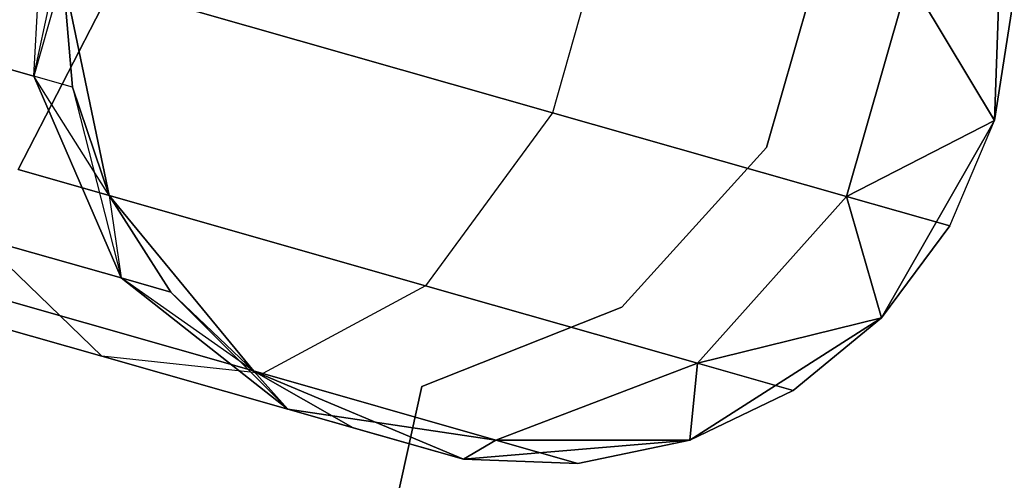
# Model space of a CAD drawing. Extents: x -91 to 91, y -91 to 262.
# Tile 283 of 480: x -59.232 to -57.159, y 15.528 to 16.499. Entities that reach past the tile are written whole.
import ezdxf

# ---------------------------------------------------------------- set-up
doc = ezdxf.new("R2010")
doc.units = 0
doc.header["$LTSCALE"] = 25.4
doc.layers.get('0').update_dxf_attribs({"linetype": 'CONTINUOUS'})

# ---------------------------------------------------------------- blocks, each defined once
blk = doc.blocks.new('ETE0_STL_1')
at = {"color": 0}
for p, q in [((-59.2021, 16.3796, 321.5811), (-59.1764, 16.8555, 321.6249)), ((-59.2021, 16.3796, 321.5811), (-59.1764, 16.8555, 321.6249)), ((-59.2021, 16.3796, 168.4341), (-59.1764, 16.8555, 168.3903)), ((-59.2021, 16.3796, 168.4341), (-59.1764, 16.8555, 168.3903)), ((-59.2021, 16.3796, 168.4341), (-59.1032, 16.8346, 168.0076)), ((-59.2021, 16.3796, 168.4341), (-59.1032, 16.8346, 168.0076)), ((-57.979, 16.763, 319.9068), (-58.1103, 16.3027, 319.9068)), ((-57.979, 16.763, 319.9068), (-58.1103, 16.3027, 319.9068)), ((-57.979, 16.763, 170.1084), (-58.1103, 16.3027, 170.1084)), ((-57.979, 16.763, 170.1084), (-58.1103, 16.3027, 170.1084)), ((-57.1799, 16.2863, 327.5076), (-57.1626, 16.7646, 327.5076)), ((-57.1626, 16.7646, 163.5076), (-57.1799, 16.2863, 163.5076)), ((-57.1799, 16.2863, 327.5076), (-57.1626, 16.7646, 327.5076)), ((-57.1626, 16.7646, 163.5076), (-57.1799, 16.2863, 163.5076)), ((-57.6594, 16.2293, 164.5076), (-57.5348, 16.6655, 164.5076)), ((-57.5348, 16.6655, 162.5076), (-57.6594, 16.2293, 162.5076)), ((-57.5348, 16.6655, 162.5076), (-57.6594, 16.2293, 162.5076)), ((-57.6594, 16.2293, 164.5076), (-57.5348, 16.6655, 164.5076)), ((-59.1409, 16.5965, 322.0076), (-59.2021, 16.3796, 321.5811)), ((-59.1409, 16.5965, 322.0076), (-59.2021, 16.3796, 321.5811)), ((-59.1409, 16.5965, 168.0076), (-59.2021, 16.3796, 168.4341)), ((-59.1409, 16.5965, 168.0076), (-59.2021, 16.3796, 168.4341)), ((-59.1409, 16.5965, 327.5076), (-59.0432, 16.128, 327.5076)), ((-59.0432, 16.128, 163.5076), (-59.1409, 16.5965, 163.5076)), ((-59.1409, 16.5965, 322.0076), (-59.1205, 16.3563, 322.0076)), ((-59.1205, 16.3563, 322.0076), (-59.1409, 16.5965, 327.5076)), ((-59.1205, 16.3563, 322.0076), (-59.1409, 16.5965, 327.5076)), ((-59.1409, 16.5965, 327.5076), (-59.0432, 16.128, 327.5076)), ((-59.1409, 16.5965, 322.0076), (-59.1205, 16.3563, 322.0076)), ((-59.1409, 16.5965, 168.0076), (-59.1205, 16.3563, 168.0076)), ((-59.1205, 16.3563, 168.0076), (-59.1409, 16.5965, 163.5076)), ((-59.0432, 16.128, 163.5076), (-59.1409, 16.5965, 163.5076)), ((-59.1205, 16.3563, 168.0076), (-59.1409, 16.5965, 163.5076)), ((-59.1409, 16.5965, 168.0076), (-59.1205, 16.3563, 168.0076)), ((-57.4909, 16.1261, 320.8707), (-57.3597, 16.5864, 320.8707)), ((-57.4909, 16.1261, 320.8707), (-57.3597, 16.5864, 320.8707)), ((-57.3597, 16.5864, 169.1445), (-57.4909, 16.1261, 169.1445)), ((-57.3597, 16.5864, 169.1445), (-57.4909, 16.1261, 169.1445)), ((-57.1799, 16.2863, 322.0076), (-57.3597, 16.5864, 320.8707)), ((-57.1799, 16.2863, 322.0076), (-57.3597, 16.5864, 320.8707)), ((-57.3597, 16.5864, 169.1445), (-57.1799, 16.2863, 168.0076)), ((-57.3597, 16.5864, 169.1445), (-57.1799, 16.2863, 168.0076)), ((-59.0372, 16.5669, 319.2628), (-59.2352, 16.1827, 319.4683)), ((-59.0372, 16.5669, 319.2628), (-59.2352, 16.1827, 319.4683)), ((-59.2352, 16.1827, 170.5469), (-59.0372, 16.5669, 170.7524)), ((-59.2352, 16.1827, 170.5469), (-59.0372, 16.5669, 170.7524)), ((-58.1103, 16.3027, 319.9068), (-59.0372, 16.5669, 319.2628)), ((-58.1103, 16.3027, 319.9068), (-59.0372, 16.5669, 319.2628)), ((-59.0372, 16.5669, 170.7524), (-58.1103, 16.3027, 170.1084)), ((-59.0372, 16.5669, 170.7524), (-58.1103, 16.3027, 170.1084)), ((-57.1799, 16.2863, 327.5076), (-57.1422, 16.5244, 322.0076)), ((-57.1799, 16.2863, 322.0076), (-57.1422, 16.5244, 322.0076)), ((-57.1799, 16.2863, 327.5076), (-57.1422, 16.5244, 322.0076)), ((-57.1799, 16.2863, 322.0076), (-57.1422, 16.5244, 322.0076)), ((-57.1799, 16.2863, 168.0076), (-57.1422, 16.5244, 168.0076)), ((-57.1422, 16.5244, 168.0076), (-57.1799, 16.2863, 163.5076)), ((-57.1799, 16.2863, 168.0076), (-57.1422, 16.5244, 168.0076)), ((-57.1422, 16.5244, 168.0076), (-57.1799, 16.2863, 163.5076)), ((-59.2021, 16.3796, 321.5811), (-59.4344, 16.4458, 321.2195)), ((-59.2021, 16.3796, 321.5811), (-59.4344, 16.4458, 321.2195)), ((-59.4344, 16.4458, 168.7957), (-59.2021, 16.3796, 168.4341)), ((-59.4344, 16.4458, 168.7957), (-59.2021, 16.3796, 168.4341)), ((-59.0183, 15.9546, 321.4596), (-59.2021, 16.3796, 321.5811)), ((-59.0432, 16.128, 322.0076), (-59.2021, 16.3796, 321.5811)), ((-59.0183, 15.9546, 321.4596), (-59.2021, 16.3796, 321.5811)), ((-59.0432, 16.128, 322.0076), (-59.2021, 16.3796, 321.5811)), ((-59.1205, 16.3563, 322.0076), (-59.2021, 16.3796, 321.5811)), ((-59.1205, 16.3563, 322.0076), (-59.2021, 16.3796, 321.5811)), ((-59.2021, 16.3796, 168.4341), (-59.0183, 15.9546, 168.5556)), ((-59.1205, 16.3563, 168.0076), (-59.2021, 16.3796, 168.4341)), ((-59.1205, 16.3563, 168.0076), (-59.2021, 16.3796, 168.4341)), ((-59.2021, 16.3796, 168.4341), (-59.0183, 15.9546, 168.5556)), ((-59.1205, 16.3563, 322.0076), (-59.0432, 16.128, 327.5076)), ((-59.1205, 16.3563, 322.0076), (-59.0432, 16.128, 322.0076)), ((-59.1205, 16.3563, 322.0076), (-59.0432, 16.128, 327.5076)), ((-59.1205, 16.3563, 322.0076), (-59.0432, 16.128, 322.0076)), ((-59.1205, 16.3563, 168.0076), (-59.0183, 15.9546, 168.5556)), ((-59.1205, 16.3563, 168.0076), (-59.0183, 15.9546, 168.5556)), ((-59.1205, 16.3563, 168.0076), (-59.0432, 16.128, 168.0076)), ((-59.0432, 16.128, 163.5076), (-59.1205, 16.3563, 168.0076)), ((-59.1205, 16.3563, 168.0076), (-59.0432, 16.128, 168.0076)), ((-59.0432, 16.128, 163.5076), (-59.1205, 16.3563, 168.0076)), ((-58.1103, 16.3027, 319.9068), (-58.3777, 15.9382, 320.0641)), ((-58.1103, 16.3027, 319.9068), (-58.3777, 15.9382, 320.0641)), ((-58.1103, 16.3027, 170.1084), (-58.3777, 15.9382, 169.9511)), ((-58.1103, 16.3027, 170.1084), (-58.3777, 15.9382, 169.9511)), ((-57.4909, 16.1261, 320.8707), (-58.1103, 16.3027, 319.9068)), ((-57.4909, 16.1261, 320.8707), (-58.1103, 16.3027, 319.9068)), ((-58.1103, 16.3027, 170.1084), (-57.4909, 16.1261, 169.1445)), ((-58.1103, 16.3027, 170.1084), (-57.4909, 16.1261, 169.1445)), ((-57.1799, 16.2863, 322.0076), (-57.4909, 16.1261, 320.8707)), ((-57.1799, 16.2863, 322.0076), (-57.4909, 16.1261, 320.8707)), ((-57.4909, 16.1261, 169.1445), (-57.1799, 16.2863, 168.0076)), ((-57.4909, 16.1261, 169.1445), (-57.1799, 16.2863, 168.0076)), ((-57.4175, 15.8708, 327.5076), (-57.1799, 16.2863, 327.5076)), ((-57.1799, 16.2863, 163.5076), (-57.4175, 15.8708, 163.5076)), ((-57.4175, 15.8708, 327.5076), (-57.1799, 16.2863, 327.5076)), ((-57.1799, 16.2863, 163.5076), (-57.4175, 15.8708, 163.5076)), ((-57.2734, 16.0641, 322.0076), (-57.1799, 16.2863, 327.5076)), ((-57.2734, 16.0641, 322.0076), (-57.1799, 16.2863, 327.5076)), ((-57.2734, 16.0641, 322.0076), (-57.1799, 16.2863, 322.0076)), ((-57.2734, 16.0641, 322.0076), (-57.1799, 16.2863, 322.0076)), ((-57.2734, 16.0641, 168.0076), (-57.1799, 16.2863, 168.0076)), ((-57.2734, 16.0641, 168.0076), (-57.1799, 16.2863, 168.0076)), ((-57.2734, 16.0641, 168.0076), (-57.1799, 16.2863, 163.5076)), ((-57.2734, 16.0641, 168.0076), (-57.1799, 16.2863, 163.5076)), ((-57.1799, 16.2863, 322.0076), (-57.1799, 16.2863, 327.5076)), ((-57.1799, 16.2863, 322.0076), (-57.1799, 16.2863, 327.5076)), ((-57.1799, 16.2863, 168.0076), (-57.1799, 16.2863, 163.5076)), ((-57.1799, 16.2863, 168.0076), (-57.1799, 16.2863, 163.5076)), ((-57.9638, 15.893, 164.5076), (-57.6594, 16.2293, 164.5076)), ((-57.6594, 16.2293, 162.5076), (-57.9638, 15.893, 162.5076)), ((-57.6594, 16.2293, 162.5076), (-57.9638, 15.893, 162.5076)), ((-57.9638, 15.893, 164.5076), (-57.6594, 16.2293, 164.5076)), ((-57.6594, 16.2293, 164.5076), (-57.6594, 16.2293, 162.5076)), ((-57.6594, 16.2293, 164.5076), (-57.6594, 16.2293, 162.5076)), ((-58.3777, 15.9382, 320.0641), (-59.2352, 16.1827, 319.4683)), ((-58.3777, 15.9382, 320.0641), (-59.2352, 16.1827, 319.4683)), ((-59.2352, 16.1827, 170.5469), (-58.3777, 15.9382, 169.9511)), ((-59.2352, 16.1827, 170.5469), (-58.3777, 15.9382, 169.9511)), ((-59.0432, 16.128, 327.5076), (-58.7389, 15.7585, 327.5076)), ((-58.7389, 15.7585, 163.5076), (-59.0432, 16.128, 163.5076)), ((-59.0432, 16.128, 322.0076), (-59.0432, 16.128, 327.5076)), ((-59.0432, 16.128, 322.0076), (-59.0432, 16.128, 327.5076)), ((-59.0432, 16.128, 322.0076), (-58.9135, 15.9248, 322.0076)), ((-58.9135, 15.9248, 322.0076), (-59.0432, 16.128, 327.5076)), ((-58.9135, 15.9248, 322.0076), (-59.0432, 16.128, 327.5076)), ((-59.0432, 16.128, 327.5076), (-58.7389, 15.7585, 327.5076)), ((-59.0432, 16.128, 322.0076), (-58.9135, 15.9248, 322.0076)), ((-59.0432, 16.128, 322.0076), (-59.0183, 15.9546, 321.4596)), ((-59.0432, 16.128, 322.0076), (-59.0183, 15.9546, 321.4596)), ((-59.0432, 16.128, 168.0076), (-59.0183, 15.9546, 168.5556)), ((-59.0432, 16.128, 168.0076), (-59.0183, 15.9546, 168.5556)), ((-59.0432, 16.128, 168.0076), (-58.9135, 15.9248, 168.0076)), ((-58.9135, 15.9248, 168.0076), (-59.0432, 16.128, 163.5076)), ((-58.7389, 15.7585, 163.5076), (-59.0432, 16.128, 163.5076)), ((-58.9135, 15.9248, 168.0076), (-59.0432, 16.128, 163.5076)), ((-59.0432, 16.128, 168.0076), (-58.9135, 15.9248, 168.0076)), ((-59.0432, 16.128, 168.0076), (-59.0432, 16.128, 163.5076)), ((-59.0432, 16.128, 168.0076), (-59.0432, 16.128, 163.5076)), ((-57.8048, 15.7749, 320.9558), (-57.4909, 16.1261, 320.8707)), ((-57.8048, 15.7749, 320.9558), (-57.4909, 16.1261, 320.8707)), ((-57.4909, 16.1261, 169.1445), (-57.8048, 15.7749, 169.0594)), ((-57.4909, 16.1261, 169.1445), (-57.8048, 15.7749, 169.0594)), ((-57.2734, 16.0641, 322.0076), (-57.4909, 16.1261, 320.8707)), ((-57.2734, 16.0641, 322.0076), (-57.4909, 16.1261, 320.8707)), ((-57.4175, 15.8708, 322.0076), (-57.4909, 16.1261, 320.8707)), ((-57.4175, 15.8708, 322.0076), (-57.4909, 16.1261, 320.8707)), ((-57.4909, 16.1261, 169.1445), (-57.2734, 16.0641, 168.0076)), ((-57.4909, 16.1261, 169.1445), (-57.2734, 16.0641, 168.0076)), ((-57.4909, 16.1261, 169.1445), (-57.4175, 15.8708, 168.0076)), ((-57.4909, 16.1261, 169.1445), (-57.4175, 15.8708, 168.0076)), ((-57.4175, 15.8708, 322.0076), (-57.2734, 16.0641, 322.0076)), ((-57.2734, 16.0641, 322.0076), (-57.4175, 15.8708, 327.5076)), ((-57.2734, 16.0641, 322.0076), (-57.4175, 15.8708, 327.5076)), ((-57.4175, 15.8708, 322.0076), (-57.2734, 16.0641, 322.0076)), ((-57.4175, 15.8708, 168.0076), (-57.2734, 16.0641, 168.0076)), ((-57.2734, 16.0641, 168.0076), (-57.4175, 15.8708, 163.5076)), ((-57.2734, 16.0641, 168.0076), (-57.4175, 15.8708, 163.5076)), ((-57.4175, 15.8708, 168.0076), (-57.2734, 16.0641, 168.0076)), ((-59.059, 15.7898, 320.6786), (-59.3168, 16.0398, 320.9951)), ((-59.0183, 15.9546, 321.4596), (-59.3168, 16.0398, 320.9951)), ((-59.059, 15.7898, 320.6786), (-59.3168, 16.0398, 320.9951)), ((-59.0183, 15.9546, 321.4596), (-59.3168, 16.0398, 320.9951)), ((-59.059, 15.7898, 169.3366), (-59.3168, 16.0398, 169.0201)), ((-59.3168, 16.0398, 169.0201), (-59.0183, 15.9546, 168.5556)), ((-59.3168, 16.0398, 169.0201), (-59.0183, 15.9546, 168.5556)), ((-59.059, 15.7898, 169.3366), (-59.3168, 16.0398, 169.0201)), ((-58.7201, 15.7531, 320.3427), (-59.4547, 15.9626, 319.8322)), ((-58.7201, 15.7531, 320.3427), (-59.4547, 15.9626, 319.8322)), ((-59.4547, 15.9626, 170.183), (-58.7201, 15.7531, 169.6726)), ((-59.4547, 15.9626, 170.183), (-58.7201, 15.7531, 169.6726)), ((-59.059, 15.7898, 320.6786), (-59.6454, 15.9569, 320.2712)), ((-59.059, 15.7898, 320.6786), (-59.6454, 15.9569, 320.2712)), ((-59.6454, 15.9569, 169.744), (-59.059, 15.7898, 169.3366)), ((-59.6454, 15.9569, 169.744), (-59.059, 15.7898, 169.3366)), ((-58.7389, 15.7585, 322.0076), (-59.0183, 15.9546, 321.4596)), ((-59.0183, 15.9546, 321.4596), (-58.6672, 15.6781, 321.2884)), ((-59.0183, 15.9546, 321.4596), (-58.6672, 15.6781, 321.2884)), ((-58.9135, 15.9248, 322.0076), (-59.0183, 15.9546, 321.4596)), ((-58.7389, 15.7585, 322.0076), (-59.0183, 15.9546, 321.4596)), ((-58.9135, 15.9248, 322.0076), (-59.0183, 15.9546, 321.4596)), ((-59.0183, 15.9546, 168.5556), (-58.9135, 15.9248, 168.0076)), ((-58.6672, 15.6781, 168.7269), (-59.0183, 15.9546, 168.5556)), ((-58.6672, 15.6781, 168.7269), (-59.0183, 15.9546, 168.5556)), ((-59.0183, 15.9546, 168.5556), (-58.9135, 15.9248, 168.0076)), ((-58.9135, 15.9248, 322.0076), (-58.7389, 15.7585, 327.5076)), ((-58.9135, 15.9248, 322.0076), (-58.7389, 15.7585, 322.0076)), ((-58.9135, 15.9248, 322.0076), (-58.7389, 15.7585, 327.5076)), ((-58.9135, 15.9248, 322.0076), (-58.7389, 15.7585, 322.0076)), ((-58.9135, 15.9248, 168.0076), (-58.6672, 15.6781, 168.7269)), ((-58.9135, 15.9248, 168.0076), (-58.6672, 15.6781, 168.7269)), ((-58.9135, 15.9248, 168.0076), (-58.7389, 15.7585, 168.0076)), ((-58.7389, 15.7585, 163.5076), (-58.9135, 15.9248, 168.0076)), ((-58.9135, 15.9248, 168.0076), (-58.7389, 15.7585, 168.0076)), ((-58.7389, 15.7585, 163.5076), (-58.9135, 15.9248, 168.0076)), ((-58.3777, 15.9382, 320.0641), (-58.7201, 15.7531, 320.3427)), ((-58.3777, 15.9382, 320.0641), (-58.7201, 15.7531, 320.3427)), ((-58.3777, 15.9382, 169.9511), (-58.7201, 15.7531, 169.6726)), ((-58.3777, 15.9382, 169.9511), (-58.7201, 15.7531, 169.6726)), ((-57.8048, 15.7749, 320.9558), (-58.3777, 15.9382, 320.0641)), ((-57.8048, 15.7749, 320.9558), (-58.3777, 15.9382, 320.0641)), ((-58.3777, 15.9382, 169.9511), (-57.8048, 15.7749, 169.0594)), ((-58.3777, 15.9382, 169.9511), (-57.8048, 15.7749, 169.0594)), ((-58.3855, 15.7259, 164.5076), (-57.9638, 15.893, 164.5076)), ((-57.9638, 15.893, 162.5076), (-58.3855, 15.7259, 162.5076)), ((-57.9638, 15.893, 162.5076), (-58.3855, 15.7259, 162.5076)), ((-58.3855, 15.7259, 164.5076), (-57.9638, 15.893, 164.5076)), ((-57.9638, 15.893, 164.5076), (-57.9638, 15.893, 162.5076)), ((-57.9638, 15.893, 164.5076), (-57.9638, 15.893, 162.5076)), ((-57.8209, 15.6133, 327.5076), (-57.4175, 15.8708, 327.5076)), ((-57.4175, 15.8708, 163.5076), (-57.8209, 15.6133, 163.5076)), ((-57.8209, 15.6133, 327.5076), (-57.4175, 15.8708, 327.5076)), ((-57.4175, 15.8708, 163.5076), (-57.8209, 15.6133, 163.5076)), ((-57.4175, 15.8708, 322.0076), (-57.8048, 15.7749, 320.9558)), ((-57.4175, 15.8708, 322.0076), (-57.8048, 15.7749, 320.9558)), ((-57.8048, 15.7749, 169.0594), (-57.4175, 15.8708, 168.0076)), ((-57.8048, 15.7749, 169.0594), (-57.4175, 15.8708, 168.0076)), ((-57.6035, 15.7175, 322.0076), (-57.4175, 15.8708, 327.5076)), ((-57.6035, 15.7175, 322.0076), (-57.4175, 15.8708, 322.0076)), ((-57.6035, 15.7175, 322.0076), (-57.4175, 15.8708, 327.5076)), ((-57.6035, 15.7175, 322.0076), (-57.4175, 15.8708, 322.0076)), ((-57.6035, 15.7175, 168.0076), (-57.4175, 15.8708, 168.0076)), ((-57.4175, 15.8708, 163.5076), (-57.6035, 15.7175, 168.0076)), ((-57.6035, 15.7175, 168.0076), (-57.4175, 15.8708, 168.0076)), ((-57.4175, 15.8708, 163.5076), (-57.6035, 15.7175, 168.0076)), ((-57.4175, 15.8708, 322.0076), (-57.4175, 15.8708, 327.5076)), ((-57.4175, 15.8708, 322.0076), (-57.4175, 15.8708, 327.5076)), ((-57.4175, 15.8708, 168.0076), (-57.4175, 15.8708, 163.5076)), ((-57.4175, 15.8708, 168.0076), (-57.4175, 15.8708, 163.5076)), ((-58.7201, 15.7531, 320.3427), (-59.059, 15.7898, 320.6786)), ((-58.6672, 15.6781, 321.2884), (-59.059, 15.7898, 320.6786)), ((-58.7201, 15.7531, 320.3427), (-59.059, 15.7898, 320.6786)), ((-58.6672, 15.6781, 321.2884), (-59.059, 15.7898, 320.6786)), ((-58.7201, 15.7531, 169.6726), (-59.059, 15.7898, 169.3366)), ((-59.059, 15.7898, 169.3366), (-58.6672, 15.6781, 168.7269)), ((-59.059, 15.7898, 169.3366), (-58.6672, 15.6781, 168.7269)), ((-58.7201, 15.7531, 169.6726), (-59.059, 15.7898, 169.3366)), ((-58.2293, 15.6132, 321.1065), (-57.8048, 15.7749, 320.9558)), ((-58.2293, 15.6132, 321.1065), (-57.8048, 15.7749, 320.9558)), ((-57.8048, 15.7749, 169.0594), (-58.2293, 15.6132, 168.9087)), ((-57.8048, 15.7749, 169.0594), (-58.2293, 15.6132, 168.9087)), ((-57.8209, 15.6133, 322.0076), (-57.8048, 15.7749, 320.9558)), ((-57.8209, 15.6133, 322.0076), (-57.8048, 15.7749, 320.9558)), ((-57.8048, 15.7749, 169.0594), (-57.8209, 15.6133, 168.0076)), ((-57.8048, 15.7749, 169.0594), (-57.8209, 15.6133, 168.0076)), ((-57.6035, 15.7175, 322.0076), (-57.8048, 15.7749, 320.9558)), ((-57.6035, 15.7175, 322.0076), (-57.8048, 15.7749, 320.9558)), ((-57.8048, 15.7749, 169.0594), (-57.6035, 15.7175, 168.0076)), ((-57.8048, 15.7749, 169.0594), (-57.6035, 15.7175, 168.0076)), ((-58.7389, 15.7585, 327.5076), (-58.2978, 15.5727, 327.5076)), ((-58.2978, 15.5727, 163.5076), (-58.7389, 15.7585, 163.5076)), ((-58.7389, 15.7585, 322.0076), (-58.7389, 15.7585, 327.5076)), ((-58.7389, 15.7585, 322.0076), (-58.7389, 15.7585, 327.5076)), ((-58.7389, 15.7585, 322.0076), (-58.5297, 15.6388, 322.0076)), ((-58.5297, 15.6388, 322.0076), (-58.7389, 15.7585, 327.5076)), ((-58.5297, 15.6388, 322.0076), (-58.7389, 15.7585, 327.5076)), ((-58.7389, 15.7585, 327.5076), (-58.2978, 15.5727, 327.5076)), ((-58.7389, 15.7585, 322.0076), (-58.5297, 15.6388, 322.0076)), ((-58.7389, 15.7585, 322.0076), (-58.6672, 15.6781, 321.2884)), ((-58.7389, 15.7585, 322.0076), (-58.6672, 15.6781, 321.2884)), ((-58.7389, 15.7585, 168.0076), (-58.6672, 15.6781, 168.7269)), ((-58.7389, 15.7585, 168.0076), (-58.6672, 15.6781, 168.7269)), ((-58.7389, 15.7585, 168.0076), (-58.5297, 15.6388, 168.0076)), ((-58.5297, 15.6388, 168.0076), (-58.7389, 15.7585, 163.5076)), ((-58.2978, 15.5727, 163.5076), (-58.7389, 15.7585, 163.5076)), ((-58.5297, 15.6388, 168.0076), (-58.7389, 15.7585, 163.5076)), ((-58.7389, 15.7585, 168.0076), (-58.5297, 15.6388, 168.0076)), ((-58.7389, 15.7585, 168.0076), (-58.7389, 15.7585, 163.5076)), ((-58.7389, 15.7585, 168.0076), (-58.7389, 15.7585, 163.5076)), ((-58.2293, 15.6132, 321.1065), (-58.7201, 15.7531, 320.3427)), ((-58.2293, 15.6132, 321.1065), (-58.7201, 15.7531, 320.3427)), ((-58.7201, 15.7531, 169.6726), (-58.2293, 15.6132, 168.9087)), ((-58.7201, 15.7531, 169.6726), (-58.2293, 15.6132, 168.9087)), ((-59.5942, 10.2327, 164.5076), (-58.3855, 15.7259, 164.5076)), ((-58.3855, 15.7259, 162.5076), (-59.5942, 10.2327, 162.5076)), ((-58.3855, 15.7259, 162.5076), (-59.5942, 10.2327, 162.5076)), ((-59.5942, 10.2327, 164.5076), (-58.3855, 15.7259, 164.5076)), ((-58.3855, 15.7259, 164.5076), (-58.3855, 15.7259, 162.5076)), ((-58.3855, 15.7259, 164.5076), (-58.3855, 15.7259, 162.5076)), ((-57.8209, 15.6133, 322.0076), (-57.6035, 15.7175, 322.0076)), ((-57.6035, 15.7175, 322.0076), (-57.8209, 15.6133, 327.5076)), ((-57.6035, 15.7175, 322.0076), (-57.8209, 15.6133, 327.5076)), ((-57.8209, 15.6133, 322.0076), (-57.6035, 15.7175, 322.0076)), ((-57.8209, 15.6133, 168.0076), (-57.6035, 15.7175, 168.0076)), ((-57.6035, 15.7175, 168.0076), (-57.8209, 15.6133, 163.5076)), ((-57.6035, 15.7175, 168.0076), (-57.8209, 15.6133, 163.5076)), ((-57.8209, 15.6133, 168.0076), (-57.6035, 15.7175, 168.0076)), ((-58.5297, 15.6388, 322.0076), (-58.6672, 15.6781, 321.2884)), ((-58.2978, 15.5727, 322.0076), (-58.6672, 15.6781, 321.2884)), ((-58.2978, 15.5727, 322.0076), (-58.6672, 15.6781, 321.2884)), ((-58.6672, 15.6781, 321.2884), (-58.2293, 15.6132, 321.1065)), ((-58.5297, 15.6388, 322.0076), (-58.6672, 15.6781, 321.2884)), ((-58.6672, 15.6781, 321.2884), (-58.2293, 15.6132, 321.1065)), ((-58.2293, 15.6132, 168.9087), (-58.6672, 15.6781, 168.7269)), ((-58.6672, 15.6781, 168.7269), (-58.2978, 15.5727, 168.0076)), ((-58.6672, 15.6781, 168.7269), (-58.5297, 15.6388, 168.0076)), ((-58.6672, 15.6781, 168.7269), (-58.2978, 15.5727, 168.0076)), ((-58.6672, 15.6781, 168.7269), (-58.5297, 15.6388, 168.0076)), ((-58.2293, 15.6132, 168.9087), (-58.6672, 15.6781, 168.7269)), ((-58.5297, 15.6388, 322.0076), (-58.2978, 15.5727, 327.5076)), ((-58.5297, 15.6388, 322.0076), (-58.2978, 15.5727, 327.5076)), ((-58.2978, 15.5727, 163.5076), (-58.5297, 15.6388, 168.0076)), ((-58.2978, 15.5727, 163.5076), (-58.5297, 15.6388, 168.0076)), ((-58.2978, 15.5727, 327.5076), (-57.8209, 15.6133, 327.5076)), ((-57.8209, 15.6133, 163.5076), (-58.2978, 15.5727, 163.5076)), ((-58.2978, 15.5727, 327.5076), (-57.8209, 15.6133, 327.5076)), ((-57.8209, 15.6133, 163.5076), (-58.2978, 15.5727, 163.5076)), ((-58.2978, 15.5727, 322.0076), (-58.2293, 15.6132, 321.1065)), ((-58.2978, 15.5727, 322.0076), (-58.2293, 15.6132, 321.1065)), ((-58.2293, 15.6132, 168.9087), (-58.2978, 15.5727, 168.0076)), ((-58.2293, 15.6132, 168.9087), (-58.2978, 15.5727, 168.0076)), ((-57.8209, 15.6133, 322.0076), (-58.2293, 15.6132, 321.1065)), ((-57.8209, 15.6133, 322.0076), (-58.2293, 15.6132, 321.1065)), ((-58.2293, 15.6132, 168.9087), (-57.8209, 15.6133, 168.0076)), ((-58.2293, 15.6132, 168.9087), (-57.8209, 15.6133, 168.0076)), ((-58.0569, 15.564, 322.0076), (-58.2293, 15.6132, 321.1065)), ((-58.0569, 15.564, 322.0076), (-58.2293, 15.6132, 321.1065)), ((-58.2293, 15.6132, 168.9087), (-58.0569, 15.564, 168.0076)), ((-58.2293, 15.6132, 168.9087), (-58.0569, 15.564, 168.0076)), ((-58.0569, 15.564, 322.0076), (-57.8209, 15.6133, 327.5076)), ((-58.0569, 15.564, 322.0076), (-57.8209, 15.6133, 322.0076)), ((-58.0569, 15.564, 322.0076), (-57.8209, 15.6133, 327.5076)), ((-58.0569, 15.564, 322.0076), (-57.8209, 15.6133, 322.0076)), ((-58.0569, 15.564, 168.0076), (-57.8209, 15.6133, 168.0076)), ((-57.8209, 15.6133, 163.5076), (-58.0569, 15.564, 168.0076)), ((-58.0569, 15.564, 168.0076), (-57.8209, 15.6133, 168.0076)), ((-57.8209, 15.6133, 163.5076), (-58.0569, 15.564, 168.0076)), ((-57.8209, 15.6133, 322.0076), (-57.8209, 15.6133, 327.5076)), ((-57.8209, 15.6133, 322.0076), (-57.8209, 15.6133, 327.5076)), ((-57.8209, 15.6133, 168.0076), (-57.8209, 15.6133, 163.5076)), ((-57.8209, 15.6133, 168.0076), (-57.8209, 15.6133, 163.5076)), ((-58.2978, 15.5727, 322.0076), (-58.2978, 15.5727, 327.5076)), ((-58.2978, 15.5727, 322.0076), (-58.2978, 15.5727, 327.5076)), ((-58.2978, 15.5727, 322.0076), (-58.0569, 15.564, 322.0076)), ((-58.0569, 15.564, 322.0076), (-58.2978, 15.5727, 327.5076)), ((-58.0569, 15.564, 322.0076), (-58.2978, 15.5727, 327.5076)), ((-58.2978, 15.5727, 322.0076), (-58.0569, 15.564, 322.0076)), ((-58.2978, 15.5727, 168.0076), (-58.0569, 15.564, 168.0076)), ((-58.2978, 15.5727, 168.0076), (-58.2978, 15.5727, 163.5076)), ((-58.0569, 15.564, 168.0076), (-58.2978, 15.5727, 163.5076)), ((-58.0569, 15.564, 168.0076), (-58.2978, 15.5727, 163.5076)), ((-58.2978, 15.5727, 168.0076), (-58.0569, 15.564, 168.0076)), ((-58.2978, 15.5727, 168.0076), (-58.2978, 15.5727, 163.5076))]:
    blk.add_line(p, q, dxfattribs=at)

msp = doc.modelspace()

# ---------------------------------------------------------------- block references
at = {"color": 253}
msp.add_blockref('ETE0_STL_1', (0, 0), dxfattribs=at)

doc.saveas('drawing.dxf')
